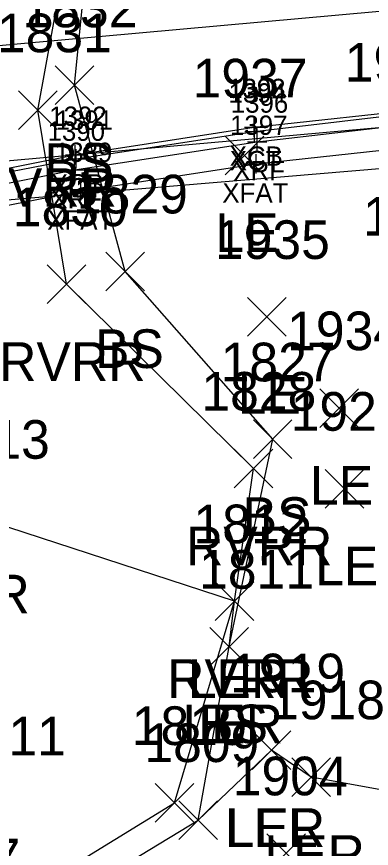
# Model space of a CAD drawing. Extents: x 1638344 to 1639591, y 610835 to 612202.
# Drawn here: x 1638668.48 to 1638686.84, y 611653.56 to 611696.6 of the extents above; entities that cross this region are included whole.
import ezdxf

# ---------------------------------------------------------------- set-up
doc = ezdxf.new("R2010")
doc.units = 0
for name, color, linetype in [('B_A', 7, 'Continuous'), ('B_I', 7, 'Continuous'), ('B_TIC', 7, 'Continuous'), ('BB', 7, 'Continuous'), ('BDC', 7, 'Continuous'), ('BF', 7, 'Continuous'), ('BR', 7, 'Continuous'), ('C_I', 7, 'Continuous'), ('L_A', 7, 'Continuous'), ('L_I', 7, 'Continuous'), ('L_TIC', 7, 'Continuous'), ('LARO', 7, 'Continuous'), ('LAWE', 7, 'Continuous'), ('LELB', 7, 'Continuous'), ('USA', 7, 'Continuous')]:
    doc.layers.add(name, color=color, linetype=linetype)

msp = doc.modelspace()

# ---------------------------------------------------------------- linework, layer by layer
at = {"layer": 'B_TIC'}
for p, q in [((1638680.779, 611690.884), (1638680.854, 611690.884)), ((1638680.798, 611690.65), (1638680.874, 611690.65)), ((1638680.945, 611690.128), (1638681.02, 611690.128)), ((1638671.522, 611689.446), (1638671.598, 611689.446)), ((1638671.567, 611689.245), (1638671.642, 611689.245)), ((1638680.879, 611688.98), (1638680.954, 611688.98)), ((1638671.478, 611688.673), (1638671.554, 611688.673)), ((1638671.815, 611687.579), (1638671.891, 611687.579))]:
    msp.add_line(p, q, dxfattribs=at)
for points in [[(1638680.775, 611690.384), (1638680.775, 611691.384)], [(1638680.275, 611690.884), (1638681.275, 611690.884)], [(1638680.795, 611690.15), (1638680.795, 611691.15)], [(1638680.295, 611690.65), (1638681.295, 611690.65)], [(1638680.941, 611689.628), (1638680.941, 611690.628)], [(1638680.441, 611690.128), (1638681.441, 611690.128)], [(1638671.519, 611688.946), (1638671.519, 611689.946)], [(1638671.563, 611688.745), (1638671.563, 611689.745)], [(1638671.019, 611689.446), (1638672.019, 611689.446)], [(1638671.063, 611689.245), (1638672.063, 611689.245)], [(1638671.475, 611688.173), (1638671.475, 611689.173)], [(1638680.875, 611688.48), (1638680.875, 611689.48)], [(1638680.375, 611688.98), (1638681.375, 611688.98)], [(1638670.975, 611688.673), (1638671.975, 611688.673)], [(1638671.812, 611687.079), (1638671.812, 611688.079)], [(1638671.312, 611687.579), (1638672.312, 611687.579)]]:
    msp.add_lwpolyline(points, dxfattribs=at)
at = {"layer": 'BB'}
for points in [[(1638735.113, 611701.19), (1638645.728, 611693.119)], [(1638735.024, 611695.116), (1638645.767, 611687.143)]]:
    msp.add_lwpolyline(points, dxfattribs=at)
at = {"layer": 'BDC'}
for points in [[(1638643.605, 611680.783), (1638643.689, 611681.951), (1638643.879, 611682.479), (1638644.906, 611683.054), (1638653.74, 611685.572), (1638662.565, 611687.676), (1638671.519, 611689.446), (1638680.775, 611690.884), (1638690.001, 611691.885), (1638699.311, 611692.574), (1638708.297, 611692.901), (1638717.491, 611692.832), (1638726.752, 611692.352), (1638735.95, 611691.657), (1638737.129, 611691.067), (1638737.223, 611690.511), (1638737.312, 611689.575)], [(1638643.799, 611680.907), (1638643.873, 611682.03), (1638644.045, 611682.341), (1638644.871, 611682.816), (1638653.777, 611685.254), (1638662.653, 611687.522), (1638671.563, 611689.245), (1638680.795, 611690.65), (1638689.877, 611691.72), (1638699.272, 611692.389), (1638708.347, 611692.733), (1638717.562, 611692.619), (1638726.79, 611692.204), (1638735.927, 611691.309), (1638736.985, 611690.971), (1638737.095, 611690.437), (1638737.028, 611689.623)]]:
    msp.add_lwpolyline(points, dxfattribs=at)
at = {"layer": 'BF'}
msp.add_lwpolyline([(1638643.799, 611680.907), (1638653.718, 611683.594), (1638662.777, 611685.814), (1638671.812, 611687.579), (1638680.875, 611688.98), (1638689.93, 611689.972), (1638699.348, 611690.662), (1638708.143, 611690.955), (1638717.439, 611690.875), (1638726.565, 611690.452), (1638737.028, 611689.623)], dxfattribs=at)
at = {"layer": 'BR'}
msp.add_lwpolyline([(1638644.399, 611681.219), (1638644.188, 611682.086), (1638653.403, 611684.664), (1638662.762, 611686.927), (1638671.475, 611688.673), (1638680.941, 611690.128), (1638689.873, 611691.151), (1638699.243, 611691.87), (1638708.297, 611692.159), (1638717.569, 611692.113), (1638726.726, 611691.593), (1638736.49, 611690.72), (1638736.503, 611689.87)], dxfattribs=at)
at = {"layer": 'L_TIC'}
for points in [[(1638670.48, 611692.048), (1638672.48, 611694.048)], [(1638672.48, 611692.048), (1638670.48, 611694.048)], [(1638668.589, 611690.757), (1638670.589, 611692.757)], [(1638670.589, 611690.757), (1638668.589, 611692.757)], [(1638679.285, 611688.416), (1638681.285, 611690.416)], [(1638681.285, 611688.416), (1638679.285, 611690.416)], [(1638673.098, 611682.416), (1638675.098, 611684.416)], [(1638675.098, 611682.416), (1638673.098, 611684.416)], [(1638670.065, 611681.751), (1638672.065, 611683.751)], [(1638672.065, 611681.751), (1638670.065, 611683.751)], [(1638680.439, 611680.058), (1638682.439, 611682.058)], [(1638682.439, 611680.058), (1638680.439, 611682.058)], [(1638684.175, 611675.338), (1638686.175, 611677.338)], [(1638686.175, 611675.338), (1638684.175, 611677.338)], [(1638680.736, 611673.726), (1638682.736, 611675.726)], [(1638682.736, 611673.726), (1638680.736, 611675.726)], [(1638679.738, 611672.208), (1638681.738, 611674.208)], [(1638681.738, 611672.208), (1638679.738, 611674.208)], [(1638684.447, 611671.17), (1638686.447, 611673.17)], [(1638686.447, 611671.17), (1638684.447, 611673.17)], [(1638678.763, 611665.345), (1638680.763, 611667.345)], [(1638680.763, 611665.345), (1638678.763, 611667.345)], [(1638678.763, 611665.345), (1638680.763, 611667.345)], [(1638680.763, 611665.345), (1638678.763, 611667.345)], [(1638678.486, 611662.994), (1638680.486, 611664.994)], [(1638680.486, 611662.994), (1638678.486, 611664.994)], [(1638678.486, 611662.994), (1638680.486, 611664.994)], [(1638680.486, 611662.994), (1638678.486, 611664.994)], [(1638680.669, 611657.631), (1638682.669, 611659.631)], [(1638682.669, 611657.631), (1638680.669, 611659.631)], [(1638680.669, 611657.631), (1638682.669, 611659.631)], [(1638682.669, 611657.631), (1638680.669, 611659.631)], [(1638682.724, 611656.237), (1638684.724, 611658.237)], [(1638684.724, 611656.237), (1638682.724, 611658.237)], [(1638675.655, 611654.904), (1638677.655, 611656.904)], [(1638677.655, 611654.904), (1638675.655, 611656.904)], [(1638676.874, 611654.022), (1638678.874, 611656.022)], [(1638678.874, 611654.022), (1638676.874, 611656.022)], [(1638676.874, 611654.022), (1638678.874, 611656.022)], [(1638678.874, 611654.022), (1638676.874, 611656.022)], [(1638676.874, 611654.022), (1638678.874, 611656.022)], [(1638678.874, 611654.022), (1638676.874, 611656.022)], [(1638681.441, 611652.301), (1638683.441, 611654.301)], [(1638683.441, 611652.301), (1638681.441, 611654.301)]]:
    msp.add_lwpolyline(points, dxfattribs=at)
at = {"layer": 'LARO'}
for points in [[(1638677.874, 611655.022), (1638679.486, 611663.994), (1638679.763, 611666.345), (1638666.378, 611670.719), (1638664.402, 611680.56), (1638659.089, 611680.603), (1638655.538, 611679.933), (1638651.379, 611684.077), (1638658.688, 611689.813), (1638660.426, 611695.236), (1638662.023, 611697.78), (1638662.102, 611697.781), (1638663.175, 611700.857), (1638663.547, 611703.961), (1638663.377, 611706.584), (1638663.624, 611711.768), (1638664.209, 611717.521), (1638664.377, 611721.2), (1638663.653, 611727.717), (1638657.167, 611737.126)], [(1638720.387, 611665.845), (1638711.282, 611666.582), (1638703.001, 611660.659), (1638697.535, 611657.21), (1638690.762, 611655.965), (1638683.724, 611657.237), (1638681.669, 611658.631)], [(1638677.874, 611655.022), (1638681.669, 611658.631)]]:
    msp.add_lwpolyline(points, dxfattribs=at)
at = {"layer": 'LAWE'}
msp.add_lwpolyline([(1638639.67, 611638.455), (1638651.909, 611645.684), (1638665.496, 611649.056), (1638676.655, 611655.904), (1638679.763, 611666.345), (1638680.738, 611673.208), (1638671.065, 611682.751), (1638669.589, 611691.757), (1638672.343, 611706.91), (1638673.822, 611718.895), (1638672.065, 611725.227), (1638669.72, 611732.484), (1638668.237, 611746.392), (1638671.195, 611757.256), (1638673.317, 611772.941), (1638670.756, 611783.04), (1638669.117, 611796.001), (1638668.019, 611809.745), (1638668.561, 611829.322)], dxfattribs=at)
at = {"layer": 'LELB'}
for points in [[(1638679.486, 611663.994), (1638681.736, 611674.726), (1638674.098, 611683.416), (1638671.48, 611693.048), (1638672.758, 611705.85), (1638674.815, 611720.343), (1638674.129, 611725.937), (1638670.752, 611732.595), (1638670.942, 611746.441), (1638675.273, 611751.303), (1638676.509, 611756.644), (1638676.731, 611772.908), (1638673.469, 611784.839), (1638671, 611795.643), (1638672.782, 611808.122), (1638670.59, 611829.25)], [(1638639.761, 611636.952), (1638653.167, 611644.307), (1638665.449, 611647.47), (1638677.874, 611655.022)]]:
    msp.add_lwpolyline(points, dxfattribs=at)
at = {"layer": 'USA'}
msp.add_lwpolyline([(1638734.852, 611692.726), (1638646.038, 611685.254)], dxfattribs=at)

# ---------------------------------------------------------------- texts
at = {"layer": 'B_A'}
for s, p in [('XCB', (1638679.511, 611688.884)), ('XCT', (1638679.515, 611688.65)), ('XRF', (1638679.701, 611688.128)), ('XCB', (1638670.255, 611687.446)), ('XCT', (1638670.284, 611687.245)), ('XFAT', (1638679.131, 611686.98)), ('XRF', (1638670.235, 611686.673)), ('XFAT', (1638670.068, 611685.579))]:
    msp.add_text(s, height=1, dxfattribs=at).set_placement(p)
at = {"layer": 'B_I'}
for s, p in [('1393', (1638679.429, 611692.384)), ('1394', (1638679.448, 611692.15)), ('1396', (1638679.567, 611691.628)), ('1392', (1638670.173, 611690.946)), ('1391', (1638670.5, 611690.745)), ('1397', (1638679.529, 611690.48)), ('1390', (1638670.085, 611690.173)), ('1389', (1638670.461, 611689.079))]:
    msp.add_text(s, height=1, dxfattribs=at).set_placement(p)
at = {"layer": 'C_I'}
msp.add_text('111', height=2, dxfattribs=at).set_placement((1638666.565, 611658.363))
at = {"layer": 'L_A'}
for s, p in [('BS', (1638669.921, 611688.048)), ('RVRR', (1638666.101, 611686.757)), ('LE', (1638678.773, 611684.416)), ('BS', (1638672.539, 611678.416)), ('RVRR', (1638667.577, 611677.751)), ('LE', (1638679.927, 611676.058)), ('LE', (1638683.663, 611671.338)), ('BS', (1638680.177, 611669.726)), ('RVRR', (1638677.249, 611668.208)), ('LE', (1638683.935, 611667.17)), ('LER', (1638663.961, 611665.719)), ('RVRR', (1638676.274, 611661.345)), ('LER', (1638677.345, 611661.345)), ('LER', (1638677.069, 611658.994)), ('BS', (1638677.927, 611658.994)), ('LER', (1638679.251, 611653.631)), ('LEL', (1638679.307, 611653.631)), ('LER', (1638681.307, 611652.237))]:
    msp.add_text(s, height=2, dxfattribs=at).set_placement(p)
at = {"layer": 'L_I'}
for s, p in [('1832', (1638668.787, 611696.048)), ('1831', (1638667.464, 611694.757)), ('1938', (1638685.468, 611693.238)), ('1937', (1638677.592, 611692.416)), ('1829', (1638671.397, 611686.416)), ('1830', (1638668.285, 611685.751)), ('1936', (1638686.413, 611685.267)), ('1935', (1638678.746, 611684.058)), ('1934', (1638682.482, 611679.338)), ('1827', (1638679.043, 611677.726)), ('1828', (1638678.045, 611676.208)), ('1920', (1638682.667, 611675.17)), ('1813', (1638664.252, 611673.719)), ('1813', (1638664.252, 611673.719)), ('1812', (1638677.637, 611669.345)), ('1812', (1638677.637, 611669.345)), ('1811', (1638677.927, 611666.994)), ('1811', (1638677.927, 611666.994)), ('1919', (1638679.535, 611661.631)), ('1919', (1638679.535, 611661.631)), ('1918', (1638681.598, 611660.237)), ('1810', (1638674.442, 611658.904)), ('1809', (1638675.095, 611658.022)), ('1809', (1638675.095, 611658.022)), ('1809', (1638675.095, 611658.022)), ('1904', (1638679.669, 611656.301)), ('1807', (1638662.725, 611652.056))]:
    msp.add_text(s, height=2, dxfattribs=at).set_placement(p)

doc.saveas('drawing.dxf')
